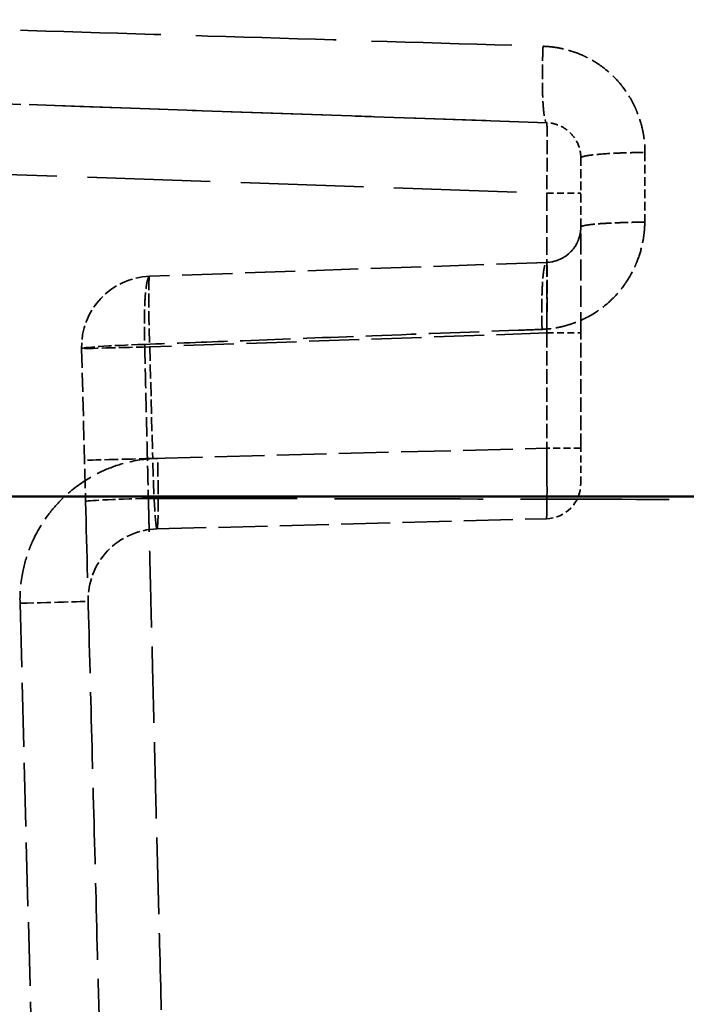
# Model space of a CAD drawing. Header units: millimetres. Extents: x 3367 to 6255, y 2001 to 4216.
# Tile 628 of 656: x 5384 to 5403, y 4022 to 4050. Entities that reach past the tile are written whole.
import ezdxf

# ---------------------------------------------------------------- set-up
doc = ezdxf.new("R2010")
doc.units = ezdxf.units.MM
doc.linetypes.add('DASHED', pattern=[0.2067, 0.1654, -0.0413])
for name, color, linetype, lineweight in [('Sichtbare tangentiale Kanten(DIN)', 7, 'Continuous', 50), ('Verdeckte Kanten(DIN)', 7, 'DASHED', 35), ('Verdeckte tangentiale Kanten(DIN)', 7, 'DASHED', 35)]:
    doc.layers.add(name, color=color, linetype=linetype, lineweight=lineweight)

msp = doc.modelspace()

# ---------------------------------------------------------------- linework, layer by layer
at = {"layer": 'Sichtbare tangentiale Kanten(DIN)'}
msp.add_open_spline([(5383.96594, 4036.76887), (5387.92969, 4036.76888), (5399.82512, 4036.76875), (5417.68978, 4036.76827), (5437.57148, 4036.76869), (5455.49932, 4036.76873), (5473.45181, 4036.76872), (5491.4135, 4036.7684), (5509.37538, 4036.76845), (5545.2998, 4036.76883), (5587.23611, 4036.76843), (5629.18013, 4036.76927), (5653.14966, 4036.76892), (5671.12576, 4036.76868), (5689.10071, 4036.76868), (5713.06401, 4036.7689), (5743.01096, 4036.76874), (5778.9306, 4036.76939), (5814.82421, 4036.76885), (5846.69502, 4036.76941), (5870.5689, 4036.77046), (5882.49419, 4036.7694), (5886.46789, 4036.7687)], degree=3, knots=[0, 0, 0, 0, 0.023751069, 0.071253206, 0.10690133, 0.142627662, 0.178377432, 0.214123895, 0.249853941, 0.28556549, 0.428445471, 0.499893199, 0.535612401, 0.571336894, 0.607061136, 0.642780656, 0.714220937, 0.785665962, 0.857108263, 0.9285531, 0.976184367, 0.999999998, 0.999999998, 0.999999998, 0.999999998], dxfattribs=at)
at = {"layer": 'Verdeckte Kanten(DIN)', "ltscale": 24.021263}
msp.add_line((5399.24729, 4047.35585), (5374.54261, 4048.21856), dxfattribs=at)
at = {"layer": 'Verdeckte Kanten(DIN)'}
msp.add_line((5399.24729, 4047.35585), (5399.24733, 4047.35585), dxfattribs=at)
at = {"layer": 'Verdeckte Kanten(DIN)', "ltscale": 8.611711}
msp.add_line((5399.2473, 4043.40019), (5388.01121, 4043.00782), dxfattribs=at)
at = {"layer": 'Verdeckte Kanten(DIN)', "ltscale": 2.484532}
msp.add_line((5400.21241, 4038.14022), (5400.21241, 4041.40141), dxfattribs=at)
at = {"layer": 'Verdeckte Kanten(DIN)', "ltscale": 3.296966}
msp.add_line((5386.08168, 4040.95711), (5386.19492, 4036.63286), dxfattribs=at)
at = {"layer": 'Verdeckte Kanten(DIN)', "ltscale": 8.40574}
msp.add_line((5388.21604, 4035.8525), (5399.23858, 4036.14113), dxfattribs=at)
at = {"layer": 'Verdeckte Kanten(DIN)', "ltscale": 1.170062}
msp.add_arc((5399.21241, 4044.39958), 1, 272, 0, dxfattribs=at)
at = {"layer": 'Verdeckte Kanten(DIN)', "ltscale": 2.380115}
msp.add_arc((5388.08101, 4041.00904), 2, 92, 181.5, dxfattribs=at)
at = {"layer": 'Verdeckte Kanten(DIN)', "ltscale": 1.17671}
msp.add_arc((5399.21241, 4037.14079), 1, 271.5, 0, dxfattribs=at)
at = {"layer": 'Verdeckte Kanten(DIN)', "ltscale": 2.393412}
msp.add_arc((5388.26839, 4033.85318), 2, 91.5, 181.5, dxfattribs=at)
at = {"layer": 'Verdeckte Kanten(DIN)', "ltscale": 2.242528}
msp.add_ellipse((5388.08101, 4041.00904), major_axis=(-1.99931, -0.05235), ratio=0.03751065, start_param=4.8188125, end_param=6.29058773, dxfattribs=at)
at = {"layer": 'Verdeckte Kanten(DIN)', "ltscale": 22.342924}
msp.add_open_spline([(5397.52119, 4047.41613), (5389.86067, 4047.68364), (5382.20127, 4047.95111), (5374.54261, 4048.21856)], degree=3, dxfattribs=at)
at = {"layer": 'Verdeckte Kanten(DIN)', "ltscale": 0.000281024}
msp.add_open_spline([(5399.2473, 4047.35585), (5399.2473, 4047.35585), (5399.2473, 4047.35585), (5399.24731, 4047.35585)], degree=3, dxfattribs=at)
at = {"layer": 'Verdeckte Kanten(DIN)', "ltscale": 0.000526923}
msp.add_open_spline([(5399.24731, 4047.35585), (5399.24758, 4047.35584), (5399.24786, 4047.35583), (5399.24813, 4047.35582)], degree=3, dxfattribs=at)
at = {"layer": 'Verdeckte Kanten(DIN)', "ltscale": 1.231368}
msp.add_open_spline([(5400.21241, 4046.35646), (5400.21241, 4046.49638), (5400.15285, 4046.7757), (5399.91523, 4047.10241), (5399.59508, 4047.30242), (5399.36427, 4047.35167), (5399.24813, 4047.35582)], degree=3, knots=[0, 0, 0, 0, 0.44099195, 0.88198389, 1.24943951, 1.61602502, 1.61602502, 1.61602502, 1.61602502], dxfattribs=at)
at = {"layer": 'Verdeckte Kanten(DIN)', "ltscale": 1.494972}
msp.add_open_spline([(5400.21241, 4044.39958), (5400.21241, 4044.44986), (5400.21241, 4044.50014), (5400.21241, 4044.55041), (5400.21241, 4044.65776), (5400.21241, 4044.7651), (5400.21241, 4044.87244), (5400.21241, 4045.04101), (5400.21241, 4045.20956), (5400.21241, 4045.37809), (5400.21241, 4045.54663), (5400.21241, 4045.71515), (5400.21241, 4045.88366), (5400.21241, 4046.04127), (5400.21241, 4046.19887), (5400.21241, 4046.35646)], degree=3, knots=[7.77278419, 7.77278419, 7.77278419, 7.77278419, 7.92398766, 7.92398766, 7.92398766, 8.24683483, 8.24683483, 8.24683483, 8.75385768, 8.75385768, 8.75385768, 9.26087632, 9.26087632, 9.26087632, 9.73511011, 9.73511011, 9.73511011, 9.73511011], dxfattribs=at)
at = {"layer": 'Verdeckte Kanten(DIN)', "ltscale": 1.185609}
msp.add_open_spline([(5400.21241, 4044.39958), (5400.21235, 4044.3916), (5400.21229, 4044.38362), (5400.21212, 4044.37563), (5400.21194, 4044.36765), (5400.21164, 4044.35967), (5400.21124, 4044.35168), (5400.21046, 4044.33575), (5400.20931, 4044.31981), (5400.20777, 4044.30386), (5400.20548, 4044.28011), (5400.20232, 4044.25635), (5400.19829, 4044.2326), (5400.19695, 4044.2247), (5400.19551, 4044.2168), (5400.19397, 4044.20891), (5400.18188, 4044.14665), (5400.16373, 4044.08471), (5400.13957, 4044.02495), (5400.12356, 4043.98534), (5400.10493, 4043.9467), (5400.08401, 4043.90953), (5400.04191, 4043.83475), (5399.99043, 4043.76565), (5399.93124, 4043.70446), (5399.87167, 4043.64288), (5399.80428, 4043.5893), (5399.73157, 4043.54506), (5399.69508, 4043.52285), (5399.65717, 4043.50296), (5399.61832, 4043.48568), (5399.55944, 4043.45947), (5399.49839, 4043.43927), (5399.43676, 4043.42512), (5399.42893, 4043.42332), (5399.42109, 4043.42162), (5399.41324, 4043.42002), (5399.38973, 4043.41521), (5399.36616, 4043.41126), (5399.34258, 4043.40812), (5399.32673, 4043.40601), (5399.31088, 4043.40427), (5399.29502, 4043.40301), (5399.27938, 4043.40177), (5399.26373, 4043.401), (5399.2481, 4043.40023)], degree=3, knots=[0, 0, 0, 0, 0.015902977, 0.015902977, 0.015902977, 0.031776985, 0.031776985, 0.031776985, 0.063419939, 0.063419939, 0.063419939, 0.11050671, 0.11050671, 0.11050671, 0.126164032, 0.126164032, 0.126164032, 0.249668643, 0.249668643, 0.249668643, 0.331520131, 0.331520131, 0.331520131, 0.496228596, 0.496228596, 0.496228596, 0.66197893, 0.66197893, 0.66197893, 0.745181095, 0.745181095, 0.745181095, 0.87130122, 0.87130122, 0.87130122, 0.88732631, 0.88732631, 0.88732631, 0.935354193, 0.935354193, 0.935354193, 0.967625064, 0.967625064, 0.967625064, 0.999464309, 0.999464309, 0.999464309, 0.999464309], dxfattribs=at)
at = {"layer": 'Verdeckte Kanten(DIN)', "ltscale": 3.588009}
msp.add_open_spline([(5400.21241, 4041.40141), (5400.21241, 4041.62577), (5400.21241, 4041.85003), (5400.21241, 4042.06869), (5400.21241, 4042.23268), (5400.21241, 4042.39362), (5400.21241, 4042.54902), (5400.21241, 4042.60083), (5400.21241, 4042.65203), (5400.21241, 4042.70255), (5400.21241, 4042.9046), (5400.21241, 4043.0956), (5400.21241, 4043.27094), (5400.21241, 4043.35861), (5400.21241, 4043.44237), (5400.21241, 4043.52165), (5400.21241, 4043.60092), (5400.21241, 4043.67571), (5400.21241, 4043.74558), (5400.21241, 4043.88533), (5400.21241, 4044.00546), (5400.21241, 4044.10275), (5400.21241, 4044.12708), (5400.21241, 4044.14997), (5400.21241, 4044.17139), (5400.21241, 4044.23565), (5400.21241, 4044.28668), (5400.21241, 4044.32406), (5400.21241, 4044.3739), (5400.21241, 4044.39958), (5400.21241, 4044.39958)], degree=3, knots=[-11.7786815, -11.7786815, -11.7786815, -11.7786815, -11.10603156, -11.10603156, -11.10603156, -10.60156533, -10.60156533, -10.60156533, -10.43338162, -10.43338162, -10.43338162, -9.76073168, -9.76073168, -9.76073168, -9.42440671, -9.42440671, -9.42440671, -9.08808174, -9.08808174, -9.08808174, -8.41543181, -8.41543181, -8.41543181, -8.24724809, -8.24724809, -8.24724809, -7.74278187, -7.74278187, -7.74278187, -7.07013193, -7.07013193, -7.07013193, -7.07013193], dxfattribs=at)
at = {"layer": 'Verdeckte Kanten(DIN)', "ltscale": 1.19615}
msp.add_open_spline([(5400.21241, 4037.14079), (5400.21241, 4037.14079), (5400.21241, 4037.16694), (5400.21241, 4037.21687), (5400.21241, 4037.23353), (5400.21241, 4037.25285), (5400.21241, 4037.27466), (5400.21241, 4037.31824), (5400.21241, 4037.37176), (5400.21241, 4037.43343), (5400.21241, 4037.49511), (5400.21241, 4037.56495), (5400.21241, 4037.64043), (5400.21241, 4037.6782), (5400.21241, 4037.71735), (5400.21241, 4037.75764), (5400.21241, 4037.87841), (5400.21241, 4038.00938), (5400.21241, 4038.14022)], degree=3, knots=[2.21466895, 2.21466895, 2.21466895, 2.21466895, 2.60706459, 2.60706459, 2.60706459, 2.7379632, 2.7379632, 2.7379632, 2.99960993, 2.99960993, 2.99960993, 3.26125746, 3.26125746, 3.26125746, 3.39215902, 3.39215902, 3.39215902, 3.78455171, 3.78455171, 3.78455171, 3.78455171], dxfattribs=at)
at = {"layer": 'Verdeckte Kanten(DIN)', "ltscale": 13.083646}
msp.add_open_spline([(5386.19492, 4036.63286), (5386.23236, 4035.20293), (5386.26982, 4033.7722), (5386.30728, 4032.34186), (5386.34474, 4030.91114), (5386.3822, 4029.4808), (5386.41965, 4028.05062), (5386.45711, 4026.62013), (5386.49456, 4025.18981), (5386.53202, 4023.75919), (5386.55477, 4022.89054), (5386.57752, 4022.02178), (5386.60027, 4021.153), (5386.61498, 4020.59122), (5386.62969, 4020.02944), (5386.6444, 4019.46766)], degree=3, knots=[30.93379919, 30.93379919, 30.93379919, 30.93379919, 35.22591864, 35.22591864, 35.22591864, 39.51920616, 39.51920616, 39.51920616, 43.81340654, 43.81340654, 43.81340654, 46.4208013, 46.4208013, 46.4208013, 48.10680456, 48.10680456, 48.10680456, 48.10680456], dxfattribs=at)
at = {"layer": 'Verdeckte tangentiale Kanten(DIN)', "ltscale": 20.992945}
msp.add_line((5377.57751, 4046.11379), (5399.24731, 4045.35707), dxfattribs=at)
at = {"layer": 'Verdeckte tangentiale Kanten(DIN)', "ltscale": 3.013631}
msp.add_line((5399.24731, 4045.35707), (5399.24731, 4041.40141), dxfattribs=at)
at = {"layer": 'Verdeckte tangentiale Kanten(DIN)', "ltscale": 1.170062}
for p, q in [((5399.24731, 4045.35707), (5400.21241, 4045.35707)), ((5399.24731, 4041.40141), (5400.21241, 4041.40141)), ((5400.21241, 4038.14022), (5399.24731, 4038.14022))]:
    msp.add_line(p, q, dxfattribs=at)
at = {"layer": 'Verdeckte tangentiale Kanten(DIN)', "ltscale": 8.570876}
msp.add_line((5399.24731, 4041.40141), (5388.01121, 4041.00904), dxfattribs=at)
at = {"layer": 'Verdeckte tangentiale Kanten(DIN)', "ltscale": 2.484532}
msp.add_line((5399.24731, 4041.40141), (5399.24731, 4038.14022), dxfattribs=at)
at = {"layer": 'Verdeckte tangentiale Kanten(DIN)', "ltscale": 2.408932}
msp.add_line((5388.01121, 4041.00904), (5388.09398, 4037.84816), dxfattribs=at)
at = {"layer": 'Verdeckte tangentiale Kanten(DIN)', "ltscale": 8.505473}
msp.add_line((5388.09398, 4037.84816), (5399.24731, 4038.14022), dxfattribs=at)
at = {"layer": 'Verdeckte tangentiale Kanten(DIN)', "ltscale": 10.923786}
msp.add_line((5384.33956, 4033.74848), (5384.71489, 4019.4153), dxfattribs=at)
at = {"layer": 'Verdeckte tangentiale Kanten(DIN)', "ltscale": 2.391557}
msp.add_ellipse((5388.08101, 4041.00904), major_axis=(-0.0698, 1.99878), ratio=0.03487826, start_param=0, end_param=1.56957835, dxfattribs=at)
at = {"layer": 'Verdeckte tangentiale Kanten(DIN)', "ltscale": 2.340241}
for centre, major_axis, start_param, end_param in [((5388.08101, 4041.00904), (-1.99931, -0.05235), 4.7472836, 6.28318531), ((5388.16378, 4037.84816), (-1.99931, -0.05235), 4.74728377, 6.28318565), ((5384.26976, 4033.74848), (1.99931, 0.05235), 4.74728368, 6.28318548)]:
    msp.add_ellipse(centre, major_axis=major_axis, ratio=0.00091412, start_param=start_param, end_param=end_param, dxfattribs=at)
at = {"layer": 'Verdeckte tangentiale Kanten(DIN)', "ltscale": 2.39202}
msp.add_ellipse((5388.16368, 4037.85181), major_axis=(0.05235, -1.99931), ratio=0.03488755, start_param=0, end_param=1.56988276, dxfattribs=at)
at = {"layer": 'Verdeckte tangentiale Kanten(DIN)', "ltscale": 2.224951}
msp.add_ellipse((5388.19423, 4036.68522), major_axis=(-1.99931, -0.05235), ratio=0.01974451, start_param=4.82296276, end_param=6.2832026, dxfattribs=at)
at = {"layer": 'Verdeckte tangentiale Kanten(DIN)', "ltscale": 24.031012}
msp.add_open_spline([(5374.42489, 4050.27302), (5377.12506, 4050.19098), (5379.82648, 4050.10926), (5382.5277, 4050.02746), (5385.24375, 4049.94521), (5387.9596, 4049.8629), (5390.67493, 4049.77999), (5393.38213, 4049.69734), (5396.0888, 4049.6141), (5398.79689, 4049.53099), (5398.91262, 4049.52744), (5399.02836, 4049.52388), (5399.14411, 4049.52033)], degree=3, knots=[0, 0, 0, 0, 0.32778106, 0.32778106, 0.32778106, 0.65736194, 0.65736194, 0.65736194, 0.98595661, 0.98595661, 0.98595661, 1, 1, 1, 1], dxfattribs=at)
at = {"layer": 'Verdeckte tangentiale Kanten(DIN)', "ltscale": 2.511768}
msp.add_open_spline([(5399.1441, 4049.52034), (5399.13905, 4049.40029), (5399.13496, 4049.27937), (5399.13184, 4049.15849), (5399.12793, 4049.00632), (5399.12557, 4048.85393), (5399.12499, 4048.70757), (5399.12465, 4048.6214), (5399.12492, 4048.53733), (5399.12577, 4048.45628), (5399.12752, 4048.29124), (5399.1317, 4048.13872), (5399.13815, 4048.00343), (5399.14453, 4047.86957), (5399.15314, 4047.75253), (5399.16373, 4047.6561), (5399.1691, 4047.60721), (5399.17499, 4047.56366), (5399.18132, 4047.52615), (5399.19175, 4047.4644), (5399.20341, 4047.4191), (5399.21578, 4047.39093), (5399.22572, 4047.36828), (5399.23613, 4047.35651), (5399.24693, 4047.35587)], degree=3, knots=[0, 0, 0, 0, 0.11103309, 0.11103309, 0.11103309, 0.25081203, 0.25081203, 0.25081203, 0.33309926, 0.33309926, 0.33309926, 0.50065557, 0.50065557, 0.50065557, 0.66643259, 0.66643259, 0.66643259, 0.75047254, 0.75047254, 0.75047254, 0.88881086, 0.88881086, 0.88881086, 1, 1, 1, 1], dxfattribs=at)
at = {"layer": 'Verdeckte tangentiale Kanten(DIN)', "ltscale": 3.534244}
msp.add_open_spline([(5399.1441, 4049.52034), (5399.1921, 4049.51815), (5399.24011, 4049.51591), (5399.28802, 4049.51219), (5399.31307, 4049.51025), (5399.33811, 4049.5079), (5399.36311, 4049.50522), (5399.38586, 4049.50278), (5399.40859, 4049.50005), (5399.43129, 4049.49706), (5399.52644, 4049.48452), (5399.62109, 4049.4675), (5399.71465, 4049.44597), (5399.74166, 4049.43975), (5399.76858, 4049.43316), (5399.7954, 4049.4262), (5399.95452, 4049.38489), (5400.10992, 4049.33057), (5400.25978, 4049.26394), (5400.31043, 4049.24142), (5400.36045, 4049.21749), (5400.40977, 4049.19219), (5400.60496, 4049.09205), (5400.78916, 4048.97048), (5400.95754, 4048.82998), (5401.04038, 4048.76085), (5401.11938, 4048.68708), (5401.19393, 4048.60906), (5401.27081, 4048.5286), (5401.34295, 4048.44362), (5401.41016, 4048.35493), (5401.5427, 4048.18002), (5401.65564, 4047.99029), (5401.7476, 4047.79088), (5401.7699, 4047.74254), (5401.79096, 4047.69361), (5401.81076, 4047.64418), (5401.87261, 4047.48975), (5401.92212, 4047.33036), (5401.95831, 4047.16759), (5401.96405, 4047.14178), (5401.96946, 4047.11589), (5401.97452, 4047.08993), (5401.99303, 4046.99511), (5402.00703, 4046.89931), (5402.01627, 4046.80317), (5402.01853, 4046.77968), (5402.0205, 4046.75617), (5402.0222, 4046.73264), (5402.02398, 4046.70791), (5402.02546, 4046.68317), (5402.02663, 4046.65842), (5402.02777, 4046.63423), (5402.02863, 4046.61003), (5402.02911, 4046.58583), (5402.02958, 4046.5616), (5402.02967, 4046.53737), (5402.02976, 4046.51314)], degree=3, knots=[0, 0, 0, 0, 0.03126154, 0.03126154, 0.03126154, 0.04760834, 0.04760834, 0.04760834, 0.06248258, 0.06248258, 0.06248258, 0.12482362, 0.12482362, 0.12482362, 0.14282503, 0.14282503, 0.14282503, 0.24962147, 0.24962147, 0.24962147, 0.28571646, 0.28571646, 0.28571646, 0.42858908, 0.42858908, 0.42858908, 0.49888336, 0.49888336, 0.49888336, 0.57137443, 0.57137443, 0.57137443, 0.7143193, 0.7143193, 0.7143193, 0.74897478, 0.74897478, 0.74897478, 0.85723818, 0.85723818, 0.85723818, 0.87440119, 0.87440119, 0.87440119, 0.93709476, 0.93709476, 0.93709476, 0.95241273, 0.95241273, 0.95241273, 0.96851471, 0.96851471, 0.96851471, 0.98424999, 0.98424999, 0.98424999, 1, 1, 1, 1], dxfattribs=at)
at = {"layer": 'Verdeckte tangentiale Kanten(DIN)', "ltscale": 2.391428}
msp.add_open_spline([(5399.24731, 4047.35585), (5399.25338, 4047.35563), (5399.26227, 4047.1687), (5399.26228, 4046.40315), (5399.25339, 4045.70597), (5399.24731, 4045.35707)], degree=3, knots=[-1.56809113, -1.56809113, -1.56809113, -1.56809113, -0.52269694, 0.52369663, 1.57009021, 1.57009021, 1.57009021, 1.57009021], dxfattribs=at)
at = {"layer": 'Verdeckte tangentiale Kanten(DIN)', "ltscale": 2.253983}
msp.add_open_spline([(5400.21241, 4046.35646), (5400.21241, 4046.37569), (5400.25794, 4046.3951), (5400.34763, 4046.41333), (5400.43703, 4046.4315), (5400.56941, 4046.44824), (5400.73503, 4046.46251), (5400.90064, 4046.47679), (5401.10042, 4046.48869), (5401.3222, 4046.49735), (5401.446, 4046.50219), (5401.57634, 4046.506), (5401.70886, 4046.50872), (5401.81456, 4046.51088), (5401.92174, 4046.51236), (5402.02976, 4046.51314)], degree=3, knots=[0, 0, 0, 0, 0.25041491, 0.25041491, 0.25041491, 0.49999844, 0.49999844, 0.49999844, 0.7495788, 0.7495788, 0.7495788, 0.88888925, 0.88888925, 0.88888925, 1, 1, 1, 1], dxfattribs=at)
at = {"layer": 'Verdeckte tangentiale Kanten(DIN)', "ltscale": 1.507688}
msp.add_open_spline([(5402.02976, 4046.51314), (5402.02917, 4046.35424), (5402.02857, 4046.19535), (5402.028, 4046.03643), (5402.02738, 4045.86652), (5402.02679, 4045.69659), (5402.0262, 4045.52664), (5402.02562, 4045.35666), (5402.02505, 4045.18666), (5402.0245, 4045.01664), (5402.02399, 4044.85763), (5402.02349, 4044.69861), (5402.023, 4044.53959)], degree=3, knots=[0.000000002, 0.000000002, 0.000000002, 0.000000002, 0.241612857, 0.241612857, 0.241612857, 0.49994219, 0.49994219, 0.49994219, 0.758337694, 0.758337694, 0.758337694, 0.999999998, 0.999999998, 0.999999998, 0.999999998], dxfattribs=at)
at = {"layer": 'Verdeckte tangentiale Kanten(DIN)', "ltscale": 3.538877}
msp.add_open_spline([(5402.023, 4044.53959), (5402.02275, 4044.51541), (5402.02249, 4044.49124), (5402.02185, 4044.46707), (5402.02121, 4044.44291), (5402.02019, 4044.41874), (5402.01888, 4044.39459), (5402.01752, 4044.36954), (5402.01585, 4044.34449), (5402.01386, 4044.31946), (5402.01202, 4044.29626), (5402.00991, 4044.27307), (5402.00752, 4044.2499), (5401.99761, 4044.15365), (5401.98294, 4044.05771), (5401.96378, 4043.96269), (5401.9584, 4043.93601), (5401.95266, 4043.90941), (5401.94658, 4043.88288), (5401.90923, 4043.72005), (5401.85872, 4043.56048), (5401.79603, 4043.40573), (5401.77571, 4043.35557), (5401.75411, 4043.30592), (5401.73125, 4043.25685), (5401.63787, 4043.05633), (5401.52366, 4042.86532), (5401.39004, 4042.68893), (5401.32206, 4042.59919), (5401.24917, 4042.51315), (5401.17153, 4042.43166), (5401.0967, 4042.3531), (5401.01746, 4042.27878), (5400.9344, 4042.20909), (5400.72171, 4042.03062), (5400.48428, 4041.88194), (5400.23162, 4041.76805), (5400.08197, 4041.7006), (5399.92696, 4041.64538), (5399.76835, 4041.60303), (5399.74087, 4041.5957), (5399.7133, 4041.58875), (5399.68563, 4041.5822), (5399.59217, 4041.56006), (5399.49765, 4041.5424), (5399.40267, 4041.52922), (5399.38034, 4041.52612), (5399.35799, 4041.52327), (5399.33562, 4041.52071), (5399.31038, 4041.51782), (5399.28512, 4041.51527), (5399.25983, 4041.51313), (5399.21212, 4041.5091), (5399.16433, 4041.50654), (5399.11653, 4041.50403)], degree=3, knots=[0.000000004, 0.000000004, 0.000000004, 0.000000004, 0.015682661, 0.015682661, 0.015682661, 0.031358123, 0.031358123, 0.031358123, 0.047613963, 0.047613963, 0.047613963, 0.062682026, 0.062682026, 0.062682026, 0.125267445, 0.125267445, 0.125267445, 0.142841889, 0.142841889, 0.142841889, 0.250737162, 0.250737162, 0.250737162, 0.285709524, 0.285709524, 0.285709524, 0.428623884, 0.428623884, 0.428623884, 0.50132949, 0.50132949, 0.50132949, 0.571410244, 0.571410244, 0.571410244, 0.750886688, 0.750886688, 0.750886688, 0.857185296, 0.857185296, 0.857185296, 0.875596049, 0.875596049, 0.875596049, 0.937779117, 0.937779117, 0.937779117, 0.952395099, 0.952395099, 0.952395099, 0.968883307, 0.968883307, 0.968883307, 0.999999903, 0.999999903, 0.999999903, 0.999999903], dxfattribs=at)
at = {"layer": 'Verdeckte tangentiale Kanten(DIN)', "ltscale": 2.248819}
msp.add_open_spline([(5402.023, 4044.53959), (5401.91526, 4044.53887), (5401.80838, 4044.53752), (5401.70301, 4044.53557), (5401.57089, 4044.53312), (5401.441, 4044.52969), (5401.31765, 4044.52536), (5401.24423, 4044.52278), (5401.17313, 4044.51988), (5401.10497, 4044.51669), (5400.96797, 4044.51028), (5400.84288, 4044.50272), (5400.73274, 4044.4942), (5400.6226, 4044.48568), (5400.5274, 4044.47621), (5400.44962, 4044.46601), (5400.41093, 4044.46094), (5400.37659, 4044.45569), (5400.34702, 4044.45031), (5400.29735, 4044.44126), (5400.26121, 4044.43184), (5400.23903, 4044.42236), (5400.22133, 4044.4148), (5400.21241, 4044.40719), (5400.21241, 4044.39958)], degree=3, knots=[0.000000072, 0.000000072, 0.000000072, 0.000000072, 0.11111122, 0.11111122, 0.11111122, 0.250417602, 0.250417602, 0.250417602, 0.333333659, 0.333333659, 0.333333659, 0.499997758, 0.499997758, 0.499997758, 0.666666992, 0.666666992, 0.666666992, 0.749581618, 0.749581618, 0.749581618, 0.888888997, 0.888888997, 0.888888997, 1, 1, 1, 1], dxfattribs=at)
at = {"layer": 'Verdeckte tangentiale Kanten(DIN)', "ltscale": 2.308016}
msp.add_open_spline([(5399.11653, 4041.50403), (5399.11325, 4041.61479), (5399.11092, 4041.72505), (5399.10953, 4041.83411), (5399.10779, 4041.97086), (5399.10755, 4042.10589), (5399.10891, 4042.2345), (5399.10972, 4042.31103), (5399.11109, 4042.38529), (5399.113, 4042.45658), (5399.11684, 4042.59994), (5399.12283, 4042.73128), (5399.13081, 4042.84722), (5399.13878, 4042.9632), (5399.14874, 4043.06378), (5399.16043, 4043.14621), (5399.16625, 4043.18721), (5399.1725, 4043.22368), (5399.17912, 4043.25514), (5399.19025, 4043.30802), (5399.20245, 4043.3467), (5399.21526, 4043.37068), (5399.22547, 4043.38979), (5399.23608, 4043.39969), (5399.24702, 4043.40018)], degree=3, knots=[0, 0, 0, 0, 0.11105731, 0.11105731, 0.11105731, 0.25030632, 0.25030632, 0.25030632, 0.33317194, 0.33317194, 0.33317194, 0.49981433, 0.49981433, 0.49981433, 0.66650527, 0.66650527, 0.66650527, 0.74942686, 0.74942686, 0.74942686, 0.88883509, 0.88883509, 0.88883509, 1, 1, 1, 1], dxfattribs=at)
at = {"layer": 'Verdeckte tangentiale Kanten(DIN)', "ltscale": 2.392485}
msp.add_open_spline([(5399.24731, 4043.40019), (5399.25339, 4043.4004), (5399.26228, 4043.21393), (5399.26228, 4042.44821), (5399.25339, 4041.75063), (5399.24731, 4041.40141)], degree=3, dxfattribs=at)
at = {"layer": 'Verdeckte tangentiale Kanten(DIN)', "ltscale": 2.344134}
msp.add_open_spline([(5388.01121, 4043.00782), (5388.00785, 4043.00741), (5388.0045, 4043.007), (5388.00118, 4043.00561), (5387.99786, 4043.00423), (5387.99458, 4043.00188), (5387.99132, 4042.99879), (5387.98639, 4042.99412), (5387.98153, 4042.98777), (5387.97675, 4042.97966), (5387.97523, 4042.97709), (5387.97372, 4042.97434), (5387.97222, 4042.97141), (5387.95987, 4042.94728), (5387.94809, 4042.91085), (5387.9372, 4042.86271), (5387.93003, 4042.83101), (5387.92324, 4042.79425), (5387.91691, 4042.75304), (5387.90398, 4042.66888), (5387.8929, 4042.56604), (5387.88401, 4042.44718), (5387.87521, 4042.32948), (5387.86854, 4042.19602), (5387.86417, 4042.05061), (5387.86196, 4041.97728), (5387.86033, 4041.90079), (5387.85933, 4041.82204), (5387.85784, 4041.70477), (5387.85773, 4041.58248), (5387.85896, 4041.45834), (5387.85911, 4041.44381), (5387.85927, 4041.42926), (5387.85945, 4041.41469), (5387.86005, 4041.36641), (5387.86085, 4041.31792), (5387.86183, 4041.26929), (5387.86247, 4041.23752), (5387.86319, 4041.20569), (5387.86401, 4041.17381), (5387.86483, 4041.14192), (5387.86576, 4041.10998), (5387.86668, 4041.07804)], degree=3, knots=[0, 0, 0, 0, 0.031556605, 0.031556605, 0.031556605, 0.063099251, 0.063099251, 0.063099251, 0.110839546, 0.110839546, 0.110839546, 0.12595599, 0.12595599, 0.12595599, 0.250501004, 0.250501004, 0.250501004, 0.332518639, 0.332518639, 0.332518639, 0.50000671, 0.50000671, 0.50000671, 0.66585197, 0.66585197, 0.66585197, 0.749493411, 0.749493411, 0.749493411, 0.874041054, 0.874041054, 0.874041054, 0.888617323, 0.888617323, 0.888617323, 0.936906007, 0.936906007, 0.936906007, 0.968450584, 0.968450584, 0.968450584, 0.999999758, 0.999999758, 0.999999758, 0.999999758], dxfattribs=at)
at = {"layer": 'Verdeckte tangentiale Kanten(DIN)', "ltscale": 8.621307}
msp.add_open_spline([(5399.11653, 4041.50403), (5398.89541, 4041.4957), (5398.6743, 4041.48736), (5398.45319, 4041.47902), (5396.97898, 4041.42343), (5395.50496, 4041.36771), (5394.03112, 4041.31191), (5392.83068, 4041.26645), (5391.63036, 4041.22094), (5390.43015, 4041.17539), (5389.57575, 4041.14296), (5388.7214, 4041.11052), (5387.86718, 4041.07805)], degree=3, knots=[0, 0, 0, 0, 0.058947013, 0.058947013, 0.058947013, 0.45196497, 0.45196497, 0.45196497, 0.772075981, 0.772075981, 0.772075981, 0.999956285, 0.999956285, 0.999956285, 0.999956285], dxfattribs=at)
at = {"layer": 'Verdeckte tangentiale Kanten(DIN)', "ltscale": 3.323419}
msp.add_open_spline([(5387.86816, 4041.07807), (5387.87656, 4040.71509), (5387.88497, 4040.35212), (5387.89348, 4039.9891), (5387.90199, 4039.62595), (5387.91059, 4039.26275), (5387.91926, 4038.89952), (5387.92794, 4038.53616), (5387.93669, 4038.17278), (5387.94556, 4037.80938), (5387.95443, 4037.44589), (5387.96342, 4037.08239), (5387.97242, 4036.7189)], degree=3, knots=[0.000003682, 0.000003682, 0.000003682, 0.000003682, 0.249873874, 0.249873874, 0.249873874, 0.499836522, 0.499836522, 0.499836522, 0.749886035, 0.749886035, 0.749886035, 1, 1, 1, 1], dxfattribs=at)
at = {"layer": 'Verdeckte tangentiale Kanten(DIN)', "ltscale": 2.39187}
for points in [[(5399.24731, 4038.14022), (5399.25187, 4037.79136), (5399.25772, 4037.09424), (5399.25438, 4036.32835), (5399.24467, 4036.14129), (5399.23858, 4036.14113)], [(5399.23858, 4036.14113), (5399.24467, 4036.14129), (5399.25438, 4036.32835), (5399.25772, 4037.09424), (5399.25187, 4037.79136), (5399.24731, 4038.14022)]]:
    msp.add_open_spline(points, degree=3, dxfattribs=at)
at = {"layer": 'Verdeckte tangentiale Kanten(DIN)', "ltscale": 4.788101}
msp.add_open_spline([(5388.23348, 4037.85181), (5387.93438, 4037.84398), (5387.63629, 4037.80183), (5387.34647, 4037.72771), (5387.12911, 4037.67213), (5386.91627, 4037.59845), (5386.71126, 4037.50732), (5386.64291, 4037.47693), (5386.57544, 4037.4446), (5386.50891, 4037.41039), (5386.24283, 4037.27356), (5385.99227, 4037.10663), (5385.76329, 4036.91407), (5385.6488, 4036.81779), (5385.53968, 4036.7151), (5385.43671, 4036.60658), (5385.33374, 4036.49806), (5385.23691, 4036.38372), (5385.14676, 4036.26434), (5384.96646, 4036.02559), (5384.81286, 4035.76664), (5384.69013, 4035.49378), (5384.65945, 4035.42555), (5384.63069, 4035.35648), (5384.60392, 4035.28664), (5384.52362, 4035.07714), (5384.46118, 4034.86075), (5384.41705, 4034.64077), (5384.3582, 4034.34746), (5384.33174, 4034.04757), (5384.33956, 4033.74848)], degree=3, knots=[-12.67152112, -12.67152112, -12.67152112, -12.67152112, -11.7738927, -11.7738927, -11.7738927, -11.10070232, -11.10070232, -11.10070232, -10.87626429, -10.87626429, -10.87626429, -9.97863587, -9.97863587, -9.97863587, -9.52982037, -9.52982037, -9.52982037, -9.08100746, -9.08100746, -9.08100746, -8.18337905, -8.18337905, -8.18337905, -7.95894461, -7.95894461, -7.95894461, -7.28575063, -7.28575063, -7.28575063, -6.38812222, -6.38812222, -6.38812222, -6.38812222], dxfattribs=at)
at = {"layer": 'Verdeckte tangentiale Kanten(DIN)', "ltscale": 2.394673}
msp.add_open_spline([(5388.21604, 4035.8525), (5388.20387, 4035.85218), (5388.17467, 4036.03822), (5388.1279, 4036.80279), (5388.10312, 4037.49942), (5388.09398, 4037.84816)], degree=3, dxfattribs=at)
at = {"layer": 'Verdeckte tangentiale Kanten(DIN)', "ltscale": 13.099142}
msp.add_open_spline([(5388.40776, 4019.53272), (5388.39327, 4020.09192), (5388.37878, 4020.6485), (5388.36432, 4021.20341), (5388.33066, 4022.49474), (5388.29715, 4023.77705), (5388.2639, 4025.06093), (5388.24723, 4025.70448), (5388.23063, 4026.34843), (5388.2141, 4026.99451), (5388.20585, 4027.31689), (5388.19761, 4027.6398), (5388.18939, 4027.96256), (5388.18117, 4028.28506), (5388.17296, 4028.6074), (5388.16478, 4028.93151), (5388.15666, 4029.25326), (5388.14855, 4029.57676), (5388.14046, 4029.90121), (5388.1324, 4030.22442), (5388.12435, 4030.54858), (5388.11629, 4030.87176), (5388.10819, 4031.19668), (5388.10009, 4031.5206), (5388.09199, 4031.84351), (5388.08384, 4032.16828), (5388.07569, 4032.49202), (5388.06756, 4032.81656), (5388.05947, 4033.13957), (5388.05139, 4033.46337), (5388.04333, 4033.79071), (5388.03542, 4034.112), (5388.02753, 4034.4367), (5388.01965, 4034.76555), (5388.0119, 4035.08839), (5388.00416, 4035.41525), (5387.99642, 4035.7411), (5387.99252, 4035.90527), (5387.98861, 4036.06917), (5387.98469, 4036.22947), (5387.98065, 4036.39493), (5387.9766, 4036.55651), (5387.97258, 4036.71867)], degree=3, knots=[0.000000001, 0.000000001, 0.000000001, 0.000000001, 0.09761148, 0.09761148, 0.09761148, 0.324763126, 0.324763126, 0.324763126, 0.438624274, 0.438624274, 0.438624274, 0.495437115, 0.495437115, 0.495437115, 0.552204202, 0.552204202, 0.552204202, 0.608555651, 0.608555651, 0.608555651, 0.664690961, 0.664690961, 0.664690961, 0.721126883, 0.721126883, 0.721126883, 0.777890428, 0.777890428, 0.777890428, 0.834383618, 0.834383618, 0.834383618, 0.889832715, 0.889832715, 0.889832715, 0.944267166, 0.944267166, 0.944267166, 0.971691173, 0.971691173, 0.971691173, 1, 1, 1, 1], dxfattribs=at)
at = {"layer": 'Verdeckte tangentiale Kanten(DIN)', "ltscale": 25.471737}
msp.add_open_spline([(5387.9726, 4036.71894), (5388.76023, 4036.7172), (5389.54797, 4036.71549), (5390.33575, 4036.71381), (5392.98902, 4036.70814), (5395.64272, 4036.70281), (5398.29703, 4036.69757), (5398.7852, 4036.6966), (5399.27339, 4036.69564), (5399.7616, 4036.69469), (5401.92175, 4036.69046), (5404.08174, 4036.68635), (5406.24212, 4036.68257), (5407.56582, 4036.68026), (5408.88965, 4036.67806), (5410.21381, 4036.67591), (5414.18787, 4036.66946), (5418.16483, 4036.66344), (5422.14136, 4036.6577), (5422.54773, 4036.65712), (5422.95409, 4036.65653), (5423.36045, 4036.65595), (5425.60884, 4036.65274), (5427.85744, 4036.64959), (5430.10637, 4036.64655), (5432.76519, 4036.64295), (5435.42446, 4036.63951), (5438.08416, 4036.63627), (5439.09101, 4036.63504), (5440.09792, 4036.63385), (5441.10487, 4036.63267), (5442.76112, 4036.63072), (5444.41753, 4036.62875), (5446.07405, 4036.62671), (5448.73969, 4036.62344), (5451.4056, 4036.62003), (5454.0718, 4036.61634), (5455.68006, 4036.61411), (5457.28842, 4036.61178), (5458.89691, 4036.60942), (5459.95584, 4036.60787), (5461.01482, 4036.60629), (5462.07384, 4036.60468), (5464.74172, 4036.60063), (5467.40989, 4036.59641), (5470.0783, 4036.59219), (5472.2875, 4036.58869), (5474.49687, 4036.58519), (5476.70644, 4036.58177), (5477.16571, 4036.58106), (5477.625, 4036.58035), (5478.08429, 4036.57965), (5480.59371, 4036.57585), (5483.1034, 4036.57231), (5485.61329, 4036.56941), (5485.77266, 4036.56923), (5485.93204, 4036.56905), (5486.09142, 4036.56887), (5488.90126, 4036.56569), (5491.71134, 4036.56315), (5494.52168, 4036.56047), (5497.05, 4036.55806), (5499.57857, 4036.55545), (5502.10725, 4036.55257), (5504.77611, 4036.54953), (5507.4451, 4036.5462), (5510.11428, 4036.54285), (5510.85542, 4036.54191), (5511.59658, 4036.54098), (5512.33775, 4036.54005), (5514.26548, 4036.53763), (5516.19329, 4036.53515), (5518.12118, 4036.5326), (5520.79008, 4036.52906), (5523.45912, 4036.52539), (5526.12832, 4036.52151), (5527.4695, 4036.51957), (5528.81072, 4036.51757), (5530.15198, 4036.51554), (5531.48003, 4036.51354), (5532.80812, 4036.51153), (5534.13624, 4036.50952), (5535.77782, 4036.50705), (5537.41946, 4036.50459), (5539.0611, 4036.50215), (5540.08938, 4036.50062), (5541.11766, 4036.4991), (5542.14596, 4036.49758), (5544.08851, 4036.49472), (5546.03111, 4036.4919), (5547.97381, 4036.48912), (5548.70197, 4036.48808), (5549.43014, 4036.48703), (5550.15832, 4036.48596), (5554.16565, 4036.48011), (5558.17324, 4036.47389), (5562.18104, 4036.46738), (5563.38955, 4036.46542), (5564.59808, 4036.46343), (5565.80661, 4036.46141), (5565.93415, 4036.4612), (5566.06169, 4036.46099), (5566.18924, 4036.46077), (5568.86127, 4036.4563), (5571.53343, 4036.45167), (5574.20559, 4036.44691), (5576.87758, 4036.44214), (5579.54958, 4036.43723), (5582.22167, 4036.43214), (5584.89383, 4036.42705), (5587.56608, 4036.42178), (5590.23844, 4036.41622), (5592.91111, 4036.41066), (5595.5839, 4036.40481), (5598.25667, 4036.3988), (5599.33111, 4036.39639), (5600.40555, 4036.39395), (5601.47997, 4036.39149), (5603.0786, 4036.38782), (5604.67724, 4036.38408), (5606.27588, 4036.38028), (5608.9491, 4036.37393), (5611.62234, 4036.3674), (5614.29565, 4036.36068), (5615.97155, 4036.35647), (5617.64748, 4036.35217), (5619.32341, 4036.34781), (5620.32084, 4036.34521), (5621.31827, 4036.34259), (5622.3157, 4036.33993), (5624.98903, 4036.33281), (5627.66235, 4036.32548), (5630.33562, 4036.31801), (5632.61269, 4036.31165), (5634.88974, 4036.30519), (5637.16682, 4036.2987), (5637.56311, 4036.29757), (5637.9594, 4036.29644), (5638.35569, 4036.2953), (5641.02923, 4036.28766), (5643.70283, 4036.27998), (5646.37635, 4036.2719), (5649.25471, 4036.26319), (5652.13298, 4036.25402), (5655.01125, 4036.24428), (5657.48041, 4036.23592), (5659.9495, 4036.22712), (5662.41859, 4036.21789), (5665.09267, 4036.2079), (5667.76676, 4036.1974), (5670.44078, 4036.18688), (5671.24706, 4036.18371), (5672.05334, 4036.18053), (5672.85962, 4036.17737), (5674.72742, 4036.17003), (5676.59523, 4036.1626), (5678.46302, 4036.15522), (5682.54447, 4036.13908), (5686.62582, 4036.12312), (5690.70717, 4036.10707), (5691.97343, 4036.1021), (5693.23965, 4036.09708), (5694.50584, 4036.09202), (5697.17961, 4036.08133), (5699.85324, 4036.07042), (5702.52673, 4036.05892), (5704.53533, 4036.05028), (5706.54385, 4036.04131), (5708.55235, 4036.03234), (5709.2174, 4036.02937), (5709.88245, 4036.02638), (5710.54749, 4036.02339), (5713.2211, 4036.01134), (5715.89468, 4035.99917), (5718.56813, 4035.98674), (5721.2417, 4035.97431), (5723.91513, 4035.96161), (5726.58836, 4035.94852), (5729.26181, 4035.93544), (5731.93507, 4035.92197), (5734.6082, 4035.90819), (5737.28162, 4035.8944), (5739.95493, 4035.8803), (5742.62809, 4035.86643), (5743.16523, 4035.86364), (5743.70236, 4035.86086), (5744.23949, 4035.8581), (5746.37651, 4035.84709), (5748.51238, 4035.83603), (5750.64787, 4035.825), (5753.32124, 4035.8112), (5755.99401, 4035.79745), (5758.66675, 4035.7837), (5761.33811, 4035.76996), (5764.00943, 4035.75622), (5766.68451, 4035.74225), (5769.35565, 4035.7283), (5772.03054, 4035.71412), (5774.70069, 4035.69957), (5776.44041, 4035.6901), (5778.17811, 4035.68046), (5779.91646, 4035.67081), (5780.84959, 4035.66563), (5781.78237, 4035.66045), (5782.71508, 4035.65527), (5785.38599, 4035.64046), (5788.05627, 4035.62573), (5790.72842, 4035.611), (5793.06688, 4035.59812), (5795.40676, 4035.58523), (5797.7443, 4035.5723), (5800.74704, 4035.5557), (5803.75135, 4035.53903), (5806.75329, 4035.52244), (5809.42451, 4035.50767), (5812.09386, 4035.49295), (5814.7642, 4035.47834), (5815.03257, 4035.47687), (5815.30094, 4035.4754), (5815.56932, 4035.47394), (5817.97091, 4035.46082), (5820.37236, 4035.44774), (5822.77335, 4035.43462), (5826.31144, 4035.41529), (5829.84853, 4035.39588), (5833.38516, 4035.37684), (5835.18512, 4035.36715), (5836.98488, 4035.35752), (5838.78447, 4035.34803), (5841.45201, 4035.33396), (5844.11918, 4035.32018), (5846.7859, 4035.3066), (5848.25308, 4035.29913), (5849.72011, 4035.29172), (5851.18702, 4035.28436), (5852.38621, 4035.27833), (5853.58529, 4035.27234), (5854.78426, 4035.26637), (5859.51673, 4035.24279), (5864.24747, 4035.2195), (5868.97649, 4035.19615), (5869.57536, 4035.19319), (5870.1742, 4035.19024), (5870.77302, 4035.18729), (5873.43746, 4035.17416), (5876.10134, 4035.16107), (5878.76467, 4035.14855), (5879.45321, 4035.14531), (5880.14172, 4035.14211), (5880.83018, 4035.13895), (5882.80517, 4035.12989), (5884.77984, 4035.12118), (5886.75411, 4035.11196)], degree=3, knots=[0, 0, 0, 0, 0.00475347, 0.00475347, 0.00475347, 0.02076341, 0.02076341, 0.02076341, 0.02370788, 0.02370788, 0.02370788, 0.03673598, 0.03673598, 0.03673598, 0.04471848, 0.04471848, 0.04471848, 0.06867544, 0.06867544, 0.06867544, 0.07112363, 0.07112363, 0.07112363, 0.08466962, 0.08466962, 0.08466962, 0.10068452, 0.10068452, 0.10068452, 0.10674708, 0.10674708, 0.10674708, 0.11671893, 0.11671893, 0.11671893, 0.13276548, 0.13276548, 0.13276548, 0.14244484, 0.14244484, 0.14244484, 0.14881711, 0.14881711, 0.14881711, 0.1648702, 0.1648702, 0.1648702, 0.17816063, 0.17816063, 0.17816063, 0.18092315, 0.18092315, 0.18092315, 0.19601653, 0.19601653, 0.19601653, 0.19697494, 0.19697494, 0.19697494, 0.21387197, 0.21387197, 0.21387197, 0.22907338, 0.22907338, 0.22907338, 0.24511745, 0.24511745, 0.24511745, 0.24957234, 0.24957234, 0.24957234, 0.26115917, 0.26115917, 0.26115917, 0.27719963, 0.27719963, 0.27719963, 0.28525938, 0.28525938, 0.28525938, 0.29323966, 0.29323966, 0.29323966, 0.30310348, 0.30310348, 0.30310348, 0.30928192, 0.30928192, 0.30928192, 0.32095363, 0.32095363, 0.32095363, 0.32532842, 0.32532842, 0.32532842, 0.34940392, 0.34940392, 0.34940392, 0.35666362, 0.35666362, 0.35666362, 0.35742976, 0.35742976, 0.35742976, 0.37348069, 0.37348069, 0.37348069, 0.38953068, 0.38953068, 0.38953068, 0.40558112, 0.40558112, 0.40558112, 0.42163339, 0.42163339, 0.42163339, 0.42808633, 0.42808633, 0.42808633, 0.43768757, 0.43768757, 0.43768757, 0.45374264, 0.45374264, 0.45374264, 0.46380764, 0.46380764, 0.46380764, 0.4697978, 0.4697978, 0.4697978, 0.48585274, 0.48585274, 0.48585274, 0.49952826, 0.49952826, 0.49952826, 0.50190825, 0.50190825, 0.50190825, 0.51796468, 0.51796468, 0.51796468, 0.53525124, 0.53525124, 0.53525124, 0.55008073, 0.55008073, 0.55008073, 0.56614145, 0.56614145, 0.56614145, 0.5709842, 0.5709842, 0.5709842, 0.58220286, 0.58220286, 0.58220286, 0.60671762, 0.60671762, 0.60671762, 0.61432347, 0.61432347, 0.61432347, 0.63038453, 0.63038453, 0.63038453, 0.64245128, 0.64245128, 0.64245128, 0.64644677, 0.64644677, 0.64644677, 0.6625095, 0.6625095, 0.6625095, 0.67857288, 0.67857288, 0.67857288, 0.69463762, 0.69463762, 0.69463762, 0.71070416, 0.71070416, 0.71070416, 0.71393251, 0.71393251, 0.71393251, 0.72677682, 0.72677682, 0.72677682, 0.74285633, 0.74285633, 0.74285633, 0.75892757, 0.75892757, 0.75892757, 0.77497509, 0.77497509, 0.77497509, 0.78543079, 0.78543079, 0.78543079, 0.79104333, 0.79104333, 0.79104333, 0.80711556, 0.80711556, 0.80711556, 0.8211807, 0.8211807, 0.8211807, 0.83924847, 0.83924847, 0.83924847, 0.85532575, 0.85532575, 0.85532575, 0.85694148, 0.85694148, 0.85694148, 0.87139959, 0.87139959, 0.87139959, 0.89270493, 0.89270493, 0.89270493, 0.90354822, 0.90354822, 0.90354822, 0.91962121, 0.91962121, 0.91962121, 0.92846423, 0.92846423, 0.92846423, 0.93569332, 0.93569332, 0.93569332, 0.9642274, 0.9642274, 0.9642274, 0.96784089, 0.96784089, 0.96784089, 0.98391914, 0.98391914, 0.98391914, 0.9880758, 0.9880758, 0.9880758, 1, 1, 1, 1], dxfattribs=at)

doc.saveas('drawing.dxf')
